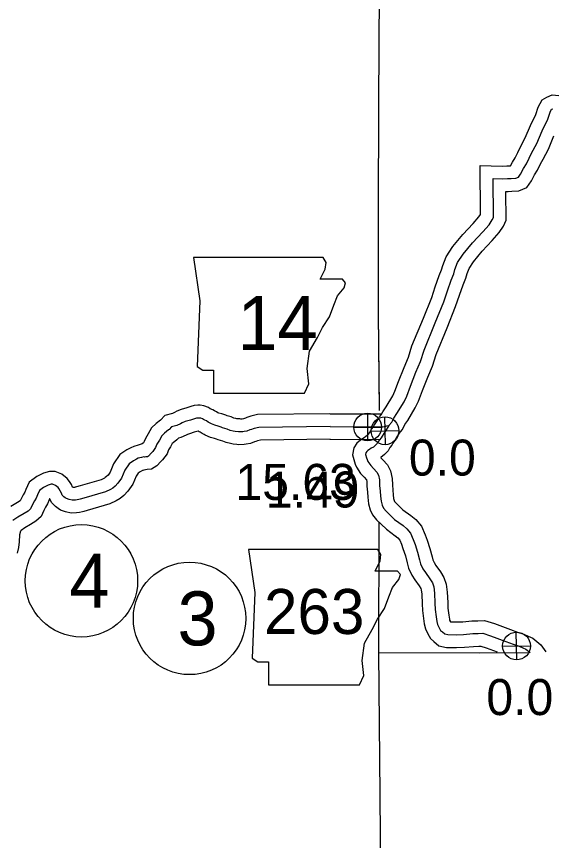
# Model space of a CAD drawing. Extents: x -83719 to 153526, y -11835 to 11446.
# Drawn here: x 15328 to 15537.8, y -1789 to -1466.7 of the extents above; entities that cross this region are included whole.
import ezdxf

# ---------------------------------------------------------------- set-up
doc = ezdxf.new("R2010")
doc.units = 0
for name, color, linetype in [('Level 10', 7, 'Continuous'), ('Level 11', 7, 'Continuous'), ('Level 2', 7, 'Continuous'), ('Level 21', 7, 'Continuous'), ('Level 25', 7, 'Continuous'), ('Level 26', 7, 'Continuous'), ('Level 27', 7, 'Continuous'), ('Level 59', 7, 'Continuous')]:
    doc.layers.add(name, color=color, linetype=linetype)

msp = doc.modelspace()

# ---------------------------------------------------------------- linework, layer by layer
at = {"layer": 'Level 10'}
for points in [[(15469.52, -1623.98), (15468.01, -1626.39), (15467.55, -1627.18), (15466.99, -1628.01), (15466.55, -1628.7), (15466.09, -1629.34), (15465.51, -1630.11), (15465.24, -1630.6), (15464.75, -1630.99), (15464.06, -1631.44), (15463.41, -1631.89), (15462.64, -1632.39), (15461.24, -1633.5), (15460.08, -1635.45), (15459.48, -1638.11), (15460.26, -1640.85), (15460.59, -1641.72), (15461.05, -1642.96), (15462.66, -1645.38), (15464.04, -1646.92), (15464.94, -1647.85), (15465.09, -1648.52), (15465.12, -1650.38), (15465.31, -1652.78), (15465.48, -1654.74), (15465.74, -1657.24), (15466.47, -1659.6), (15467.38, -1661.54), (15468.9, -1663.54), (15470.66, -1665.18), (15472.76, -1667.22), (15476.18, -1669.75), (15477.22, -1670.63), (15477.96, -1671.46), (15478.64, -1673.07), (15479.25, -1674.79), (15480.21, -1677.59), (15480.92, -1680.37), (15481.41, -1682.42), (15482.69, -1685.23), (15483.93, -1687.04), (15485.57, -1689.39), (15486.2, -1690.38), (15486.36, -1690.86), (15486.57, -1692.66), (15486.79, -1696.36), (15486.88, -1699.02), (15487.34, -1702.08), (15487.56, -1704.26), (15488.08, -1706.21), (15488.94, -1708.09), (15490.07, -1709.99), (15491.37, -1711.14), (15493.29, -1712.81), (15496.26, -1713.45), (15500.21, -1713.47), (15503.28, -1713.37), (15506.86, -1713.04), (15508.89, -1712.98), (15509.77, -1712.95), (15511.84, -1713.59), (15516.12, -1715.17)], [(15477.99, -1629.29), (15476.59, -1631.52), (15476.04, -1632.5), (15475.34, -1633.52), (15474.83, -1634.32), (15474.14, -1635.26), (15473.95, -1635.52), (15473.41, -1636.51), (15472.08, -1637.93), (15470.6, -1639.12), (15470.53, -1639.16), (15470.58, -1639.24), (15471.35, -1640.09), (15473.18, -1641.98), (15474.43, -1644.41), (15475.07, -1647.35), (15475.12, -1649.89), (15475.28, -1651.96), (15475.44, -1653.8), (15475.58, -1655.22), (15475.82, -1655.97), (15475.99, -1656.33), (15476.35, -1656.81), (15477.56, -1657.94), (15479.25, -1659.58), (15482.39, -1661.9), (15484.23, -1663.46), (15486.54, -1666.06), (15487.97, -1669.46), (15488.69, -1671.5), (15489.8, -1674.72), (15490.63, -1677.96), (15490.91, -1679.15), (15491.43, -1680.29), (15492.16, -1681.36), (15493.89, -1683.84), (15495.29, -1686.04), (15496.17, -1688.68), (15496.53, -1691.79), (15496.78, -1695.89), (15496.85, -1698.11), (15497.26, -1700.83), (15497.43, -1702.45), (15497.52, -1702.81), (15497.81, -1703.43), (15497.82, -1703.46), (15500.07, -1703.47), (15502.66, -1703.38), (15506.25, -1703.06), (15508.55, -1702.98), (15511.13, -1702.89), (15515.06, -1704.12), (15521.29, -1706.42), (15524.02, -1707.42), (15526.5, -1708.3), (15528.18, -1708.98), (15530.03, -1709.86), (15533.18, -1712.38), (15535.2, -1715.18)], [(15477.99, -1629.29), (15476.59, -1631.52), (15476.04, -1632.5), (15475.34, -1633.52), (15474.83, -1634.32), (15474.14, -1635.26), (15473.95, -1635.52), (15473.41, -1636.51), (15472.08, -1637.93), (15470.6, -1639.12), (15470.53, -1639.16), (15470.58, -1639.24), (15471.35, -1640.09), (15473.18, -1641.98), (15474.43, -1644.41), (15475.07, -1647.35), (15475.12, -1649.89), (15475.28, -1651.96), (15475.44, -1653.8), (15475.58, -1655.22), (15475.82, -1655.97), (15475.99, -1656.33), (15476.35, -1656.81), (15477.56, -1657.94), (15479.25, -1659.58), (15482.39, -1661.9), (15482.5, -1662)], [(15462.83, -1632.27), (15462.64, -1632.39), (15461.24, -1633.5), (15460.08, -1635.45), (15459.48, -1638.11), (15460.26, -1640.85), (15460.59, -1641.72), (15461.05, -1642.96), (15462.66, -1645.38), (15464.04, -1646.92), (15464.94, -1647.85), (15465.09, -1648.52), (15465.12, -1650.38), (15465.31, -1652.78), (15465.48, -1654.74), (15465.74, -1657.24), (15466.47, -1659.6), (15467.38, -1661.54), (15468.9, -1663.54), (15470.66, -1665.18), (15472.76, -1667.22), (15476.18, -1669.75), (15476.41, -1669.94)]]:
    msp.add_lwpolyline(points, dxfattribs=at)
at = {"layer": 'Level 11'}
for points in [[(15470.05, -1623.27), (15470.78, -1622.47), (15471.34, -1621.34), (15472.63, -1619.36), (15475.27, -1615), (15476.12, -1613.22), (15477.53, -1609.43), (15479.69, -1603.93), (15481.41, -1599.93), (15482.78, -1595.54), (15487.26, -1584.66), (15490.49, -1576.61), (15491.9, -1572.41), (15493.42, -1568), (15494.38, -1565.73), (15494.86, -1564.03), (15496.14, -1560.64), (15498.75, -1556.68), (15502.68, -1551.9), (15506.75, -1547.6), (15508.96, -1545.08), (15509.62, -1544.09), (15509.51, -1524.93), (15518.13, -1525.2), (15519.96, -1525.1), (15521.35, -1525.06), (15522.1, -1523.66), (15523.17, -1521.91), (15524.15, -1519.95), (15525.15, -1517.89), (15527.13, -1514.21), (15529.21, -1509.32), (15531.26, -1504.96), (15532.18, -1502.16), (15533.77, -1499.23), (15535.61, -1498.31), (15537.68, -1497.27), (15540.25, -1497.59)], [(15477.46, -1629.99), (15479.11, -1628.18), (15480.04, -1626.31), (15481.1, -1624.67), (15484.08, -1619.76), (15485.34, -1617.13), (15486.87, -1613), (15488.94, -1607.74), (15490.8, -1603.4), (15492.2, -1598.94), (15496.52, -1588.42), (15499.87, -1580.07), (15501.37, -1575.63), (15502.76, -1571.58), (15503.83, -1569.05), (15504.37, -1567.17), (15505.1, -1565.21), (15506.81, -1562.62), (15510.18, -1558.53), (15514.15, -1554.34), (15516.94, -1551.15), (15518.58, -1548.66), (15519.63, -1546.36), (15519.57, -1535.14), (15520.39, -1535.09), (15521.9, -1535.04), (15524.6, -1534.85), (15527.77, -1533.54), (15529.49, -1531.03), (15530.78, -1528.63), (15531.92, -1526.77), (15533.12, -1524.37), (15534.06, -1522.43), (15536.15, -1518.55), (15538.33, -1513.41)], [(15450.64, -1622.05), (15422.27, -1622.4), (15419.76, -1622.97), (15418.98, -1623.22), (15418.18, -1623.52), (15417.58, -1623.74), (15416.86, -1624.03), (15416.3, -1624.12), (15416.16, -1624.14), (15415.75, -1624.15), (15415.47, -1624.1), (15414.24, -1624.01), (15413.83, -1623.93), (15413.11, -1623.76), (15412.04, -1623.32), (15410.41, -1622.86), (15409.95, -1622.65), (15408.36, -1622.11), (15407.15, -1621.79), (15406.81, -1621.65), (15406.26, -1621.26), (15405.49, -1620.96), (15404.82, -1620.47), (15403.86, -1620.07), (15403.21, -1619.58), (15401.34, -1618.9), (15399.93, -1618.73), (15398.96, -1618.74), (15397.48, -1618.88), (15396.28, -1619.25), (15394.62, -1619.73), (15392.5, -1620.39), (15390.74, -1621.02), (15389.89, -1621.51), (15389.01, -1621.9), (15386.11, -1622.7), (15384.31, -1624.52), (15384.3, -1624.53), (15382.62, -1625.87), (15380.84, -1627.62), (15379.6, -1629.93), (15378.45, -1631.77), (15378.01, -1632.95), (15377.67, -1633.43), (15377.17, -1633.88), (15375.65, -1634.3), (15373.89, -1634.8), (15372.72, -1635.36), (15371.23, -1636.2), (15368.48, -1638.01), (15365.93, -1641.7), (15364.64, -1644.86), (15363.82, -1646.05), (15363.26, -1646.64), (15362.76, -1647.04), (15362.4, -1647.27), (15361.08, -1647.85), (15352.97, -1650.25), (15351.44, -1650.65), (15350.93, -1650.82), (15350.83, -1650.85), (15350.74, -1650.86), (15350.34, -1650.87), (15349.98, -1650.79), (15349.47, -1649.78), (15348.78, -1648.56), (15347.88, -1647.36), (15345.78, -1645.74), (15343.17, -1644.61), (15340.96, -1644.62), (15338.61, -1645.24), (15335.97, -1646.66), (15333.03, -1648.78), (15331.63, -1651.73), (15331.21, -1652.76), (15330.62, -1653.72), (15329.65, -1655.61), (15329.4, -1656.17), (15328.4, -1656.76), (15325.84, -1658.29)], [(15450.73, -1622.05), (15470.42, -1622.15), (15470.9, -1622.19), (15470.97, -1622.16)], [(15450.73, -1622.05), (15470.13, -1622.15)], [(15450.76, -1632.05), (15423.45, -1632.38), (15422.37, -1632.63), (15422.29, -1632.66), (15421.68, -1632.89), (15421.16, -1633.08), (15419.54, -1633.74), (15417.84, -1634), (15417.11, -1634.11), (15415, -1634.18), (15414.21, -1634.04), (15412.83, -1633.94), (15411.7, -1633.7), (15410.09, -1633.34), (15408.76, -1632.79), (15406.92, -1632.27), (15406.23, -1631.95), (15405.49, -1631.7), (15403.96, -1631.29), (15401.9, -1630.45), (15401.44, -1630.11), (15400.68, -1629.82), (15399.88, -1629.24), (15399.49, -1629.08), (15399.08, -1628.86), (15397.48, -1629.31), (15395.67, -1629.88), (15394.97, -1630.13), (15394.42, -1630.44), (15392.37, -1631.34), (15391.35, -1631.63), (15391.16, -1631.82), (15390.7, -1632.22), (15389.26, -1633.37), (15388.92, -1633.7), (15388.25, -1634.94), (15387.48, -1636.18), (15386.93, -1637.68), (15385.16, -1640.14), (15384.49, -1640.75), (15382.92, -1642.48), (15380.88, -1643.79), (15379.09, -1643.89), (15377.83, -1644.08), (15377.44, -1644.19), (15377.34, -1644.23), (15376.44, -1644.74), (15375.6, -1645.29), (15374.78, -1646.48), (15373.5, -1649.63), (15371.61, -1652.38), (15370.05, -1654.01), (15368.56, -1655.22), (15367.05, -1656.15), (15364.52, -1657.26), (15355.66, -1659.88), (15354.32, -1660.23), (15353.84, -1660.4), (15352.67, -1660.71), (15351.43, -1660.84), (15349.36, -1660.91), (15347.19, -1660.41), (15345.27, -1659.73), (15344.32, -1659.08), (15343.23, -1658.36), (15341.75, -1656.73), (15341.09, -1655.36), (15341.07, -1655.31), (15340.97, -1655.38), (15340.78, -1655.78), (15340.15, -1657.3), (15339.35, -1658.61), (15338.67, -1659.94), (15337.66, -1662.21), (15335.62, -1664.12), (15333.5, -1665.37), (15331.21, -1666.73), (15329.78, -1667.7), (15329.51, -1667.96), (15329.22, -1669.45), (15329.02, -1672.1), (15328.82, -1674.34), (15328.22, -1676.58)], [(15450.67, -1632.05), (15462.58, -1632.11)], [(15450.67, -1632.05), (15470.06, -1632.15), (15470.31, -1632.17)]]:
    msp.add_lwpolyline(points, dxfattribs=at)
at = {"layer": 'Level 2'}
for points in [[(15471.37, -809.05), (15471.99, -832.42), (15471.11, -921.33), (15470.62, -1009.76), (15469.92, -1098.1), (15470.16, -1187.57), (15470.5, -1274.87), (15470.59, -1363.04), (15470.01, -1450.81), (15469.8, -1473.16), (15469.53, -1538.53), (15469.51, -1568.53), (15469.53, -1582.85), (15469.92, -1619.8)], [(15470.04, -1141.11), (15470.16, -1187.57), (15470.5, -1274.87), (15470.59, -1363.04), (15470.01, -1450.81), (15469.8, -1473.16), (15469.53, -1538.53), (15469.51, -1568.53), (15469.53, -1582.85), (15469.93, -1620.75)], [(15469.84, -1664.32), (15469.64, -1715.48), (15528.27, -1715.57)], [(15469.83, -1668.42), (15469.8, -1675.11)], [(15469.66, -1709.45), (15469.64, -1715.48), (15509.24, -1715.54)], [(15469.64, -1715.48), (15470.2, -1771.11)], [(15469.64, -1715.48), (15470.2, -1771.11)], [(15470.2, -1771.11), (15470.46, -1803.34), (15470.47, -1803.78), (15470.49, -1891.45), (15470.47, -1891.85), (15470.02, -1980.73), (15472.37, -2067.84), (15471.16, -2155.07), (15470.83, -2242.84), (15482.49, -2242.78), (15482.91, -2266.63)]]:
    msp.add_lwpolyline(points, dxfattribs=at)
at = {"layer": 'Level 21'}
for points in [[(15397.25, -1560.98), (15399.78, -1577.9), (15398.66, -1603.56), (15400.91, -1604.97), (15405.14, -1604.97), (15405.14, -1613.99), (15440.67, -1613.99), (15442.36, -1610.32), (15441.8, -1604.4), (15442.64, -1597.63), (15445.74, -1592.28), (15447.72, -1588.33), (15450.54, -1584.1), (15452.23, -1579.59), (15453.64, -1575.92), (15456.18, -1572.82), (15456.74, -1570.85), (15455.61, -1569.44), (15446.87, -1569.44), (15448.85, -1565.49), (15449.13, -1562.95), (15447.96, -1561)], [(15418.76, -1675.1), (15421.3, -1692.02), (15420.17, -1717.67), (15422.42, -1719.08), (15426.65, -1719.08), (15426.65, -1728.11), (15462.18, -1728.11), (15463.87, -1724.44), (15463.31, -1718.52), (15464.15, -1711.75), (15467.26, -1706.4), (15469.23, -1702.45), (15472.05, -1698.22), (15473.74, -1693.71), (15475.15, -1690.04), (15477.69, -1686.94), (15478.25, -1684.97), (15477.12, -1683.56), (15468.38, -1683.56), (15470.36, -1679.61), (15470.64, -1677.07), (15469.47, -1675.12)]]:
    msp.add_lwpolyline(points, close=True, dxfattribs=at)
at = {"layer": 'Level 26'}
for p, q in [((15465.46, -1632.69), (15465.46, -1621.86)), ((15472.35, -1634.15), (15472.1, -1623.3)), ((15460.05, -1627.27), (15470.88, -1627.27)), ((15466.8, -1628.85), (15477.65, -1628.6)), ((15523.82, -1718.31), (15523.57, -1707.46)), ((15518.27, -1713.01), (15529.12, -1712.76))]:
    msp.add_line(p, q, dxfattribs=at)
for centre, radius in [((15465.46, -1627.27), 5.42), ((15472.22, -1628.72), 5.43), ((15523.69, -1712.88), 5.43)]:
    msp.add_circle(centre, radius, dxfattribs=at)
at = {"layer": 'Level 27'}
for centre in [(15353.42, -1687.39), (15395.74, -1702.09)]:
    msp.add_circle(centre, 22, dxfattribs=at)
at = {"layer": 'Level 59'}
for points in [[(15473.75, -1626.63), (15474.94, -1625.32), (15475.69, -1623.83), (15476.86, -1622.02), (15479.67, -1617.38), (15480.73, -1615.17), (15482.2, -1611.22), (15484.31, -1605.83), (15486.11, -1601.66), (15487.49, -1597.24), (15491.89, -1586.54), (15495.18, -1578.34), (15496.63, -1574.02), (15498.09, -1569.79), (15499.11, -1567.39), (15499.61, -1565.6), (15500.62, -1562.93), (15502.78, -1559.65), (15506.43, -1555.21), (15510.45, -1550.97), (15512.95, -1548.11), (15514.19, -1546.23), (15514.62, -1545.28), (15514.54, -1530.09), (15518.18, -1530.2), (15520.17, -1530.1), (15521.64, -1530.05), (15523.43, -1529.92), (15524.49, -1529.48), (15525.22, -1528.42), (15526.44, -1526.14), (15527.54, -1524.34), (15528.64, -1522.16), (15529.6, -1520.16), (15531.64, -1516.38), (15533.77, -1511.37), (15535.92, -1506.82), (15536.79, -1504.15), (15537.42, -1502.99), (15537.85, -1502.78)], [(15450.7, -1627.05), (15422.86, -1627.39), (15421.06, -1627.8), (15420.63, -1627.94), (15419.93, -1628.21), (15419.37, -1628.41), (15418.2, -1628.88), (15417.07, -1629.06), (15416.64, -1629.13), (15415.37, -1629.17), (15414.84, -1629.07), (15413.54, -1628.97), (15412.77, -1628.81), (15411.6, -1628.55), (15410.4, -1628.06), (15408.66, -1627.56), (15408.09, -1627.3), (15406.93, -1626.9), (15405.56, -1626.54), (15404.35, -1626.05), (15403.85, -1625.68), (15403.08, -1625.39), (15402.35, -1624.86), (15401.65, -1624.56), (15401.21, -1624.33), (15400.81, -1624.03), (15400.18, -1623.8), (15399.64, -1623.74), (15399.21, -1623.74), (15398.48, -1623.81), (15397.71, -1624.05), (15396.05, -1624.52), (15394.08, -1625.13), (15392.85, -1625.57), (15392.15, -1625.98), (15390.69, -1626.62), (15388.73, -1627.17), (15387.73, -1628.17), (15387.5, -1628.37), (15385.94, -1629.62), (15384.88, -1630.66), (15383.92, -1632.43), (15382.97, -1633.98), (15382.47, -1635.31), (15381.41, -1636.79), (15380.82, -1637.33), (15380.19, -1638), (15380.02, -1638.23), (15379.66, -1638.64), (15379.29, -1638.87), (15378.59, -1638.91), (15378.13, -1638.98), (15377.86, -1638.88), (15376.99, -1639.12), (15375.66, -1639.49), (15375.03, -1639.79), (15373.83, -1640.47), (15372.04, -1641.65), (15370.35, -1644.09), (15369.07, -1647.24), (15367.72, -1649.22), (15366.65, -1650.33), (15365.66, -1651.13), (15364.73, -1651.71), (15362.8, -1652.55), (15354.31, -1655.07), (15352.88, -1655.44), (15352.38, -1655.61), (15351.75, -1655.78), (15351.09, -1655.85), (15349.85, -1655.89), (15348.58, -1655.6), (15347.55, -1655.23), (15347.11, -1654.94), (15346.51, -1654.54), (15345.94, -1653.91), (15345.57, -1653.14), (15345.07, -1652.14), (15344.59, -1651.31), (15344.29, -1650.91), (15343.22, -1650.08), (15342.15, -1649.62), (15341.62, -1649.62), (15340.45, -1649.93), (15338.63, -1650.9), (15337, -1652.08), (15336.21, -1653.76), (15335.68, -1655.03), (15334.99, -1656.17), (15334.16, -1657.77), (15333.5, -1659.25), (15332.61, -1660.09), (15330.95, -1661.06), (15328.52, -1662.51), (15326.63, -1663.79)], [(15450.7, -1627.05), (15470.24, -1627.15), (15471.24, -1627.22), (15471.87, -1627.1), (15472.33, -1626.98), (15472.96, -1626.76), (15473.75, -1626.63)], [(15473.75, -1626.63), (15472.3, -1628.95), (15471.8, -1629.84), (15471.16, -1630.76), (15470.69, -1631.51), (15470.11, -1632.3), (15469.73, -1632.81), (15469.32, -1633.56), (15468.68, -1634.25), (15467.67, -1635.06), (15466.86, -1635.58), (15466.21, -1636.04), (15465.55, -1636.46), (15465.07, -1636.85), (15464.78, -1637.33), (15464.64, -1637.96), (15465.02, -1639.29), (15465.27, -1639.98), (15465.53, -1640.67), (15466.62, -1642.31), (15467.69, -1643.51), (15469.08, -1644.93), (15469.68, -1646.11), (15470.08, -1647.93), (15470.12, -1650.14), (15470.3, -1652.37), (15470.46, -1654.27), (15470.66, -1656.23), (15471.15, -1657.78), (15471.68, -1658.93), (15472.63, -1660.17), (15474.11, -1661.56), (15476, -1663.4), (15479.29, -1665.82), (15480.73, -1667.04), (15482.25, -1668.76), (15483.3, -1671.27), (15483.97, -1673.15), (15485, -1676.15), (15485.77, -1679.16), (15486.16, -1680.79), (15487.06, -1682.76), (15488.04, -1684.2), (15489.73, -1686.61), (15490.75, -1688.21), (15491.27, -1689.77), (15491.55, -1692.23), (15491.78, -1696.13), (15491.87, -1698.56), (15492.3, -1701.46), (15492.5, -1703.35), (15492.8, -1704.51), (15493.38, -1705.76), (15493.98, -1706.78), (15494.67, -1707.39), (15495.59, -1708.19), (15496.8, -1708.45), (15500.14, -1708.47), (15502.97, -1708.37), (15506.56, -1708.05), (15508.72, -1707.98), (15510.45, -1707.92), (15513.45, -1708.85), (15519.56, -1711.12), (15522.33, -1712.13), (15524.72, -1712.98), (15526.18, -1713.56), (15527.36, -1714.13), (15529, -1715.44)], [(15469.7, -1627.15), (15470.24, -1627.15), (15471.24, -1627.22), (15471.87, -1627.1), (15472.33, -1626.98), (15472.96, -1626.76), (15473.75, -1626.63)]]:
    msp.add_lwpolyline(points, dxfattribs=at)

# ---------------------------------------------------------------- texts
at = {"layer": 'Level 21'}
for s, height, p in [('14', 21.12, (15414.44, -1597.18)), ('263', 17.6, (15424.88, -1708.19))]:
    msp.add_text(s, height=height, dxfattribs=at).set_placement(p)
at = {"layer": 'Level 25'}
for s, p in [('0.0', (15481.57, -1646.24)), ('15.63', (15413.69, -1655.75)), ('1.49', (15425.56, -1658.73)), ('0.0', (15511.89, -1739.9))]:
    msp.add_text(s, height=14.08, dxfattribs=at).set_placement(p)
at = {"layer": 'Level 27'}
for s, p in [('4', (15348.7, -1697.95)), ('3', (15391.01, -1712.65))]:
    msp.add_text(s, height=21.12, dxfattribs=at).set_placement(p)

doc.saveas('drawing.dxf')
